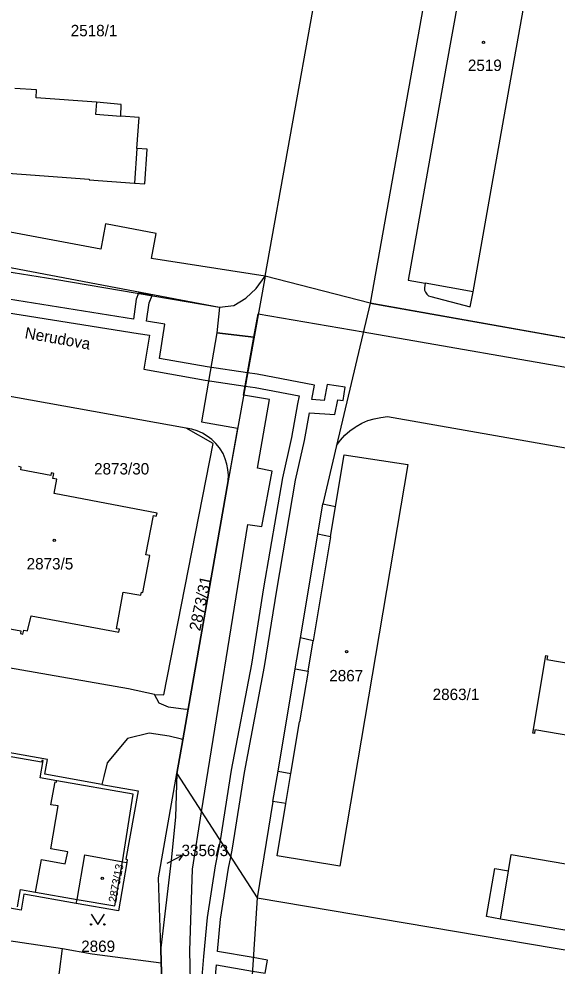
# Model space of a CAD drawing. Extents: x -756746 to -753363, y -1166406 to -1161727.
# Drawn here: x -756180.3 to -756100.1, y -1164964.7 to -1164823.5 of the extents above; entities that cross this region are included whole.
import ezdxf

# ---------------------------------------------------------------- set-up
doc = ezdxf.new("R2010")
doc.units = 0
for name, color, linetype in [('Hranice parcel', 7, 'Continuous'), ('Parcelní čísla', 7, 'Continuous'), ('Pop  PČ popisy', 7, 'Continuous'), ('Vnitřní kresba', 7, 'Continuous'), ('Věcná břemena k části', 7, 'Continuous'), ('Značky budov', 7, 'Continuous'), ('Značky kultur', 7, 'Continuous')]:
    doc.layers.add(name, color=color, linetype=linetype)

msp = doc.modelspace()

# ---------------------------------------------------------------- linework, layer by layer
at = {"layer": 'Hranice parcel'}
for p, q in [((-756143.64, -1164861.81), (-756131.44, -1164794.12)), ((-756115.07, -1164793.91), (-756127.96, -1164865.83)), ((-756143.64, -1164861.81), (-756149.15, -1164892.35)), ((-756127.96, -1164865.83), (-756133, -1164887.07)), ((-756127.96, -1164865.83), (-756095.94, -1164871.55)), ((-756155.37, -1164884.5), (-756183.02, -1164879.52)), ((-756125.4, -1164882.77), (-756050.78, -1164895.8)), ((-756133, -1164887.07), (-756135, -1164895.75)), ((-756155.1, -1164926.37), (-756149.15, -1164892.35)), ((-756155.89, -1164930.93), (-756155.1, -1164926.37)), ((-756156.77, -1164935.97), (-756155.89, -1164930.93)), ((-756156.77, -1164935.97), (-756144.83, -1164954.49)), ((-756142.48, -1164940.11), (-756144.83, -1164954.49)), ((-756144.83, -1164954.49), (-756145.64, -1164967.57)), ((-756144.83, -1164954.49), (-756063.19, -1164968.31)), ((-756191.87, -1164959.39), (-756173.81, -1164962.04)), ((-756159.11, -1164964.16), (-756159.18, -1164961.94)), ((-756158.79, -1164972.34), (-756159.11, -1164964.16))]:
    msp.add_line(p, q, dxfattribs=at)
for points in [[(-756118.92, -1164864.88), (-756113.04, -1164866.4), (-756112.61, -1164864.14), (-756109.78, -1164848.13), (-756106.99, -1164832.47), (-756104.19, -1164816.85), (-756101.36, -1164800.91), (-756100.92, -1164798.63), (-756107.05, -1164798.03)], [(-756108.4, -1164799.06), (-756108.51, -1164799.65), (-756111.01, -1164799.21), (-756113.87, -1164815.14), (-756116.68, -1164830.82), (-756119.47, -1164846.48), (-756122.3, -1164862.42), (-756119.78, -1164862.87), (-756119.86, -1164863.55)], [(-756198.84, -1164845.24), (-756169.85, -1164847.35), (-756169.86, -1164847.49), (-756163.08, -1164847.95), (-756161.55, -1164848.05), (-756161.19, -1164842.91), (-756162.73, -1164842.8), (-756162.4, -1164838.18), (-756165.14, -1164837.97), (-756165.1, -1164836.25), (-756168.78, -1164835.88), (-756177.74, -1164835.23), (-756177.7, -1164834.08), (-756180.94, -1164833.86)], [(-756218.77, -1164860.06), (-756216.76, -1164860.12), (-756214.57, -1164860.06), (-756206.18, -1164859.53), (-756197.83, -1164859.53), (-756193.23, -1164859.71), (-756189.53, -1164860.03), (-756187.45, -1164860.29), (-756174.99, -1164862.26), (-756150.4, -1164866.43), (-756148.29, -1164866.2), (-756146.49, -1164865.1), (-756144.96, -1164863.65), (-756143.64, -1164861.81)], [(-756119.86, -1164863.55), (-756119.84, -1164863.91), (-756119.73, -1164864.22), (-756119.53, -1164864.52), (-756119.25, -1164864.74), (-756118.92, -1164864.88)], [(-756133, -1164887.07), (-756132.41, -1164886.28), (-756131.74, -1164885.55), (-756131.01, -1164884.9), (-756130.2, -1164884.32), (-756130.06, -1164884.23), (-756129.2, -1164883.75), (-756128.29, -1164883.36), (-756127.35, -1164883.07), (-756126.38, -1164882.87), (-756125.4, -1164882.77)], [(-756160.13, -1164924.19), (-756158.73, -1164924.21), (-756151.36, -1164886.75), (-756155.37, -1164884.5)], [(-756149.15, -1164892.35), (-756149.1, -1164891.51), (-756149.16, -1164890.67), (-756149.31, -1164889.84), (-756149.56, -1164889.04), (-756149.9, -1164888.27), (-756150.33, -1164887.55), (-756150.43, -1164887.4), (-756150.96, -1164886.75), (-756151.57, -1164886.17), (-756152.24, -1164885.66), (-756152.96, -1164885.23), (-756153.73, -1164884.89), (-756154.54, -1164884.65), (-756155.37, -1164884.5)], [(-756135, -1164895.75), (-756133.11, -1164896.14), (-756131.82, -1164888.44), (-756122.33, -1164889.88), (-756132.49, -1164949.76), (-756141.85, -1164948.22), (-756140.55, -1164940.43), (-756142.48, -1164940.11)], [(-756184.42, -1164913.88), (-756180.03, -1164914.7), (-756180.1, -1164915.1), (-756179.72, -1164915.2), (-756179.58, -1164914.58), (-756179.02, -1164914.69), (-756178.51, -1164912.44), (-756165.43, -1164914.87), (-756165.35, -1164914.45), (-756165.78, -1164914.37), (-756164.77, -1164908.92), (-756162.14, -1164909.36), (-756162.06, -1164908.94), (-756161.86, -1164908.98), (-756160.8, -1164903.48), (-756161.38, -1164903.37), (-756160.25, -1164897.52), (-756159.86, -1164897.6), (-756159.72, -1164897.16), (-756175.09, -1164894.24), (-756174.69, -1164892.11), (-756175.26, -1164892), (-756175.11, -1164891.23), (-756175.51, -1164891.15), (-756175.58, -1164891.55), (-756180.05, -1164890.69), (-756179.98, -1164890.29), (-756180.37, -1164890.22)], [(-756142.48, -1164940.11), (-756141.69, -1164935.61), (-756139.13, -1164920.34), (-756138.35, -1164915.73), (-756135.76, -1164900.26), (-756135, -1164895.75)], [(-756101.76, -1164918.38), (-756101.52, -1164918.42), (-756101.61, -1164918.96), (-756080.13, -1164922.63), (-756062.38, -1164925.66), (-756062.29, -1164925.11), (-756062.05, -1164925.16), (-756064.1, -1164936.74), (-756064.34, -1164936.7), (-756064.24, -1164936.16), (-756081.96, -1164933.13), (-756103.4, -1164929.46), (-756103.49, -1164930), (-756103.74, -1164929.96), (-756101.76, -1164918.38)], [(-756160.13, -1164924.19), (-756163.99, -1164923.36), (-756183.9, -1164919.85)], [(-756155.1, -1164926.37), (-756155.42, -1164926.42), (-756158.01, -1164926.06), (-756159.4, -1164925.46), (-756160.13, -1164924.19)], [(-756167.95, -1164937.59), (-756176.44, -1164936.08), (-756176.04, -1164933.86), (-756210.69, -1164927.69)], [(-756155.89, -1164930.93), (-756156.07, -1164930.84), (-756157.93, -1164930.37), (-756160.93, -1164929.96), (-756164.15, -1164930.75), (-756167.16, -1164934.35), (-756167.67, -1164936.42), (-756167.95, -1164937.59)], [(-756159.18, -1164961.94), (-756159.5, -1164951.53), (-756156.77, -1164935.97)], [(-756156.77, -1164935.97), (-756156.98, -1164942.45), (-756157.63, -1164948.88), (-756159.18, -1164961.94)], [(-756167.95, -1164937.59), (-756162.55, -1164938.55), (-756164.37, -1164948.71), (-756164.17, -1164948.75), (-756164.25, -1164949.22)], [(-756078.3, -1164962.81), (-756094.34, -1164960.08), (-756108.56, -1164957.66), (-756110.63, -1164957.28), (-756109.38, -1164950.11), (-756107.36, -1164950.45), (-756106.96, -1164948.04), (-756092.7, -1164950.47), (-756076.63, -1164953.2), (-756078.3, -1164962.81)], [(-756171.77, -1164955.32), (-756171.66, -1164954.72), (-756170.48, -1164948.1), (-756165.07, -1164949.08), (-756164.87, -1164949.11), (-756164.25, -1164949.22)], [(-756164.25, -1164949.22), (-756165.5, -1164956.42), (-756171.77, -1164955.32)], [(-756171.77, -1164955.32), (-756179.59, -1164953.94), (-756180, -1164956.32), (-756191.3, -1164954.33)], [(-756175.72, -1164968.84), (-756174.73, -1164968.98), (-756173.81, -1164962.04)], [(-756173.81, -1164962.04), (-756169.39, -1164962.83), (-756159.11, -1164964.16)]]:
    msp.add_lwpolyline(points, dxfattribs=at)
at = {"layer": 'Pop  PČ popisy'}
for p, q in [((-756158.22, -1164949.32), (-756155.92, -1164948.15)), ((-756155.92, -1164948.15), (-756156.88, -1164948.16)), ((-756155.92, -1164948.15), (-756156.49, -1164948.92))]:
    msp.add_line(p, q, dxfattribs=at)
at = {"layer": 'Vnitřní kresba'}
for p, q in [((-756168.78, -1164835.88), (-756168.92, -1164837.69)), ((-756168.92, -1164837.69), (-756165.14, -1164837.97)), ((-756162.73, -1164842.8), (-756163.08, -1164847.95)), ((-756112.61, -1164864.14), (-756119.78, -1164862.87)), ((-756133.88, -1164900.67), (-756133.11, -1164896.14)), ((-756133.88, -1164900.67), (-756135.76, -1164900.26)), ((-756133.88, -1164900.67), (-756135.17, -1164908.41)), ((-756135.17, -1164908.41), (-756136.48, -1164916.19)), ((-756136.48, -1164916.19), (-756138.35, -1164915.73)), ((-756137.23, -1164920.7), (-756136.48, -1164916.19)), ((-756139.13, -1164920.34), (-756137.23, -1164920.7)), ((-756137.23, -1164920.7), (-756138.51, -1164928.28)), ((-756139.8, -1164935.96), (-756138.51, -1164928.28)), ((-756176.97, -1164934.26), (-756209.97, -1164928.45)), ((-756177.16, -1164936.61), (-756176.71, -1164934.04)), ((-756176.92, -1164934), (-756176.97, -1164934.26)), ((-756176.71, -1164934.04), (-756176.92, -1164934)), ((-756174.67, -1164937.05), (-756177.16, -1164936.61)), ((-756141.69, -1164935.61), (-756139.8, -1164935.96)), ((-756140.55, -1164940.43), (-756139.8, -1164935.96)), ((-756175.54, -1164940.61), (-756174.94, -1164937.22)), ((-756174.94, -1164937.22), (-756174.71, -1164937.26)), ((-756174.71, -1164937.26), (-756174.67, -1164937.05)), ((-756163.29, -1164939.04), (-756174.67, -1164937.05)), ((-756164.87, -1164949.11), (-756163.29, -1164939.04)), ((-756175.58, -1164947.2), (-756174.45, -1164940.8)), ((-756174.45, -1164940.8), (-756175.54, -1164940.61)), ((-756173.04, -1164947.65), (-756175.58, -1164947.2)), ((-756173.41, -1164949.41), (-756173.04, -1164947.65)), ((-756177.85, -1164953.65), (-756176.98, -1164948.78)), ((-756176.98, -1164948.78), (-756173.41, -1164949.41)), ((-756166.02, -1164955.69), (-756164.87, -1164949.11)), ((-756108.56, -1164957.66), (-756107.36, -1164950.45)), ((-756180.55, -1164955.85), (-756180.1, -1164953.26)), ((-756180.1, -1164953.26), (-756177.85, -1164953.65)), ((-756177.85, -1164953.65), (-756171.66, -1164954.72)), ((-756171.66, -1164954.72), (-756166.02, -1164955.69))]:
    msp.add_line(p, q, dxfattribs=at)
at = {"layer": 'Věcná břemena k části'}
for points in [[(-756095.94, -1164871.55), (-756127.96, -1164865.83), (-756143.64, -1164861.81), (-756160.55, -1164859.22), (-756159.85, -1164855.47), (-756167.43, -1164854.05), (-756168.13, -1164857.8), (-756229.68, -1164846.3), (-756240.6, -1164844.26), (-756254.73, -1164758.72)], [(-756253.54, -1164795.51), (-756244.97, -1164848.53), (-756240.52, -1164849.37), (-756228.78, -1164851.59), (-756150.4, -1164866.43), (-756150.83, -1164870.29), (-756145.28, -1164870.91), (-756144.65, -1164867.43), (-756128.99, -1164870.15), (-756058.35, -1164882.44), (-756057.53, -1164878.34), (-756044.49, -1164880.63), (-756024.08, -1164884.15), (-756024.66, -1164887.64), (-756015.95, -1164889.08), (-756015.38, -1164885.65), (-755998.45, -1164889.1), (-755940.14, -1164903.47), (-755898.3, -1164910.96)], [(-756137.74, -1164886.3), (-756137, -1164882.21), (-756133.21, -1164882.47), (-756132.77, -1164880.24), (-756132, -1164880.36), (-756131.7, -1164878.37), (-756134.37, -1164877.98), (-756134.83, -1164880.35), (-756136.64, -1164880.23), (-756136.25, -1164878.07), (-756144.79, -1164876.45), (-756146.24, -1164876.24), (-756152.25, -1164875.34), (-756159.39, -1164874.08), (-756158.55, -1164868.97), (-756161.28, -1164868.54), (-756160.9, -1164865.79), (-756160.48, -1164864.72), (-756162.49, -1164864.38), (-756162.84, -1164865.27), (-756163.25, -1164868.23), (-756184.4, -1164864.85)], [(-756184.7, -1164866.83), (-756162.56, -1164870.37), (-756160.85, -1164870.63), (-756161.69, -1164875.7), (-756152.57, -1164877.32), (-756146.6, -1164878.21), (-756145.13, -1164878.43), (-756138.57, -1164879.67), (-756138.79, -1164880.88), (-756139.7, -1164885.9), (-756141.03, -1164891.88), (-756143.88, -1164908.3), (-756145.67, -1164919.66), (-756148.7, -1164935.48), (-756150.33, -1164945.95), (-756150.45, -1164946.72), (-756151.05, -1164949.74), (-756152.25, -1164957.41), (-756152.79, -1164963.21), (-756153.82, -1164975.14)], [(-756146.84, -1164879.55), (-756145.28, -1164870.91), (-756150.83, -1164870.29), (-756153.12, -1164883.55), (-756147.73, -1164884.47), (-756149.15, -1164892.35), (-756155.1, -1164926.37), (-756155.89, -1164930.93), (-756156.77, -1164935.97), (-756156.98, -1164942.45), (-756157.63, -1164948.88), (-756159.18, -1164961.94), (-756159.11, -1164964.16), (-756158.79, -1164972.34), (-756157.18, -1165012.88), (-756157, -1165015.52), (-756154.98, -1165047.7), (-756152.97, -1165079.52)], [(-756151.17, -1165028.85), (-756154.61, -1164973.77), (-756154.83, -1164962.38), (-756154.46, -1164950.2), (-756153.09, -1164941.68), (-756146.19, -1164898.83), (-756144.1, -1164899.14), (-756142.58, -1164890.87), (-756144.76, -1164890.47), (-756142.98, -1164880.22), (-756146.84, -1164879.55)], [(-756146.24, -1165066.64), (-756146.04, -1165057.51), (-756144.63, -1165048.69), (-756144.17, -1165042.92), (-756145.4, -1165020.98), (-756146.43, -1165014.55), (-756148.97, -1164990.48), (-756147.55, -1164975.57), (-756151.7, -1164973.86), (-756150.89, -1164964.47), (-756145.51, -1164965.4), (-756143.61, -1164965.73), (-756143.27, -1164963.76), (-756145.38, -1164963.39), (-756150.71, -1164962.47), (-756150.27, -1164957.65), (-756149.09, -1164950.08), (-756148.75, -1164948.41), (-756148.49, -1164947.08), (-756146.72, -1164935.82), (-756143.69, -1164920), (-756141.9, -1164908.62), (-756139.07, -1164892.26), (-756137.74, -1164886.3)]]:
    msp.add_lwpolyline(points, dxfattribs=at)
at = {"layer": 'Značky budov'}
for centre in [(-756111.07, -1164826.96), (-756175.06, -1164901.21), (-756131.47, -1164917.78), (-756167.91, -1164951.58)]:
    msp.add_circle(centre, 0.175, dxfattribs=at)
at = {"layer": 'Značky kultur'}
msp.add_lwpolyline([(-756169.57, -1164956.94), (-756168.57, -1164958.44), (-756167.57, -1164956.94)], dxfattribs=at)
for centre in [(-756169.57, -1164958.44), (-756167.57, -1164958.44)]:
    msp.add_circle(centre, 0.1, dxfattribs=at)

# ---------------------------------------------------------------- texts
at = {"layer": 'Parcelní čísla'}
for s, p in [('2518/1', (-756172.6, -1164826.07)), ('2519', (-756113.4, -1164831.25)), ('2873/30', (-756169.12, -1164891.39)), ('2873/5', (-756179.17, -1164905.54)), ('2867', (-756134.06, -1164922.22)), ('2863/1', (-756118.65, -1164925.01)), ('3356/3', (-756156.08, -1164948.27)), ('2869', (-756171.04, -1164962.56))]:
    msp.add_text(s, height=1.7, dxfattribs=at).set_placement(p)
for s, height, rotation, p in [('2873/31', 1.7, 78, (-756153.31, -1164914.81)), ('2873/13', 1.2, 79, (-756165.82, -1164955.26))]:
    msp.add_text(s, height=height, rotation=rotation, dxfattribs=at).set_placement(p)
at = {"layer": 'Pop  PČ popisy'}
msp.add_text('Nerudova', height=1.7, rotation=350, dxfattribs=at).set_placement((-756179.54, -1164871.07))

doc.saveas('drawing.dxf')
